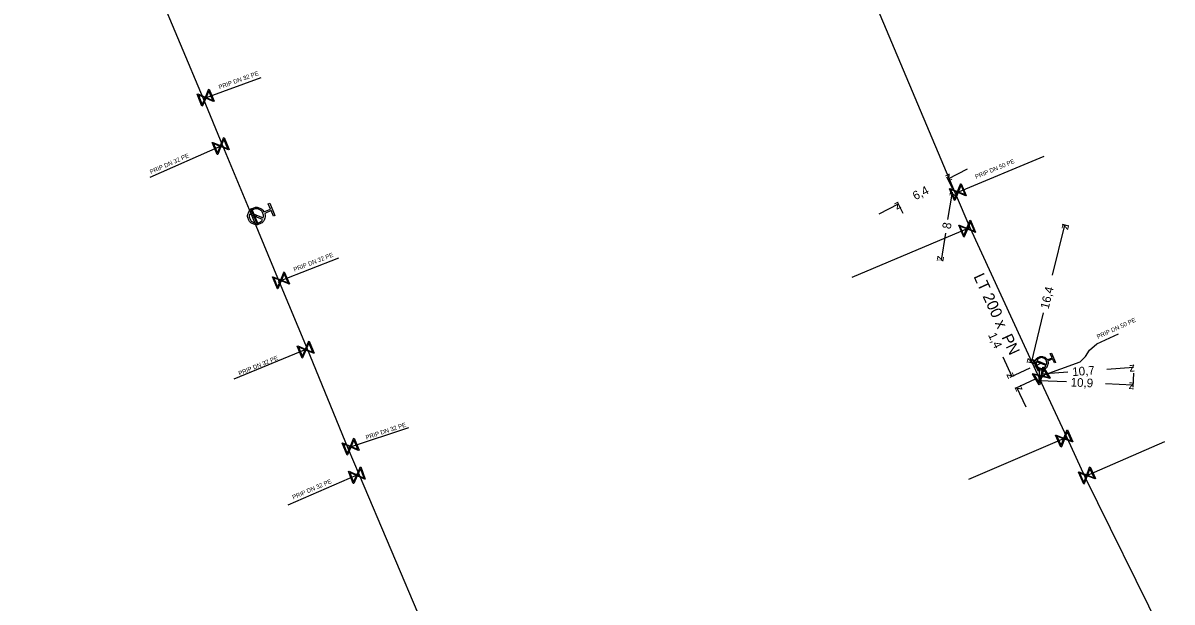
# Model space of a CAD drawing. Extents: x -643544 to -637295, y -1119190 to -1111715.
# Drawn here: x -641527.3 to -641394.4, y -1113468.2 to -1113401.2 of the extents above; entities that cross this region are included whole.
import ezdxf

# ---------------------------------------------------------------- set-up
doc = ezdxf.new("R2010")
doc.units = 0
for name, color, linetype in [('Default', 7, 'Continuous'), ('VP Hydrant', 7, 'Continuous'), ('VP Kótování', 7, 'Continuous'), ('VP Popis přípojky', 7, 'Continuous'), ('VP Přípojka', 7, 'Continuous'), ('VP Řad', 7, 'Continuous'), ('VP Řad - popis', 7, 'Continuous'), ('VP Šoupě', 7, 'Continuous')]:
    doc.layers.add(name, color=color, linetype=linetype)

msp = doc.modelspace()

# ---------------------------------------------------------------- linework, layer by layer
at = {"layer": 'Default'}
for points in [[(-641499.36, -1113423.27), (-641499.25, -1113423.61), (-641499.39, -1113423.95), (-641499.55, -1113424.33), (-641499.94, -1113424.49), (-641500.32, -1113424.65), (-641500.7, -1113424.49), (-641501.08, -1113424.34), (-641501.24, -1113423.95), (-641501.4, -1113423.57), (-641501.24, -1113423.19), (-641501.09, -1113422.81), (-641500.71, -1113422.65), (-641500.32, -1113422.49), (-641499.94, -1113422.64), (-641499.6, -1113422.78), (-641499.44, -1113423.1)], [(-641501.1, -1113423.35), (-641501.18, -1113423.61), (-641501.07, -1113423.88), (-641500.94, -1113424.19), (-641500.63, -1113424.32), (-641500.32, -1113424.45), (-641500.01, -1113424.32), (-641499.74, -1113424.21), (-641499.61, -1113423.96)], [(-641499.54, -1113423.79), (-641499.46, -1113423.52), (-641499.57, -1113423.25), (-641499.7, -1113422.94), (-641500.01, -1113422.81), (-641500.32, -1113422.69), (-641500.63, -1113422.82), (-641500.9, -1113422.93), (-641501.03, -1113423.18)], [(-641408.81, -1113440.35), (-641408.73, -1113440.6), (-641408.83, -1113440.86), (-641408.94, -1113441.15), (-641409.23, -1113441.27), (-641409.51, -1113441.4), (-641409.8, -1113441.28), (-641410.09, -1113441.17), (-641410.21, -1113440.88), (-641410.34, -1113440.6), (-641410.23, -1113440.31), (-641410.11, -1113440.02), (-641409.83, -1113439.9), (-641409.54, -1113439.77), (-641409.26, -1113439.88), (-641409, -1113439.98), (-641408.87, -1113440.22)], [(-641410.12, -1113440.43), (-641410.17, -1113440.63), (-641410.08, -1113440.83), (-641409.98, -1113441.06), (-641409.75, -1113441.15), (-641409.51, -1113441.24), (-641409.28, -1113441.14), (-641409.08, -1113441.05), (-641408.99, -1113440.87)], [(-641408.94, -1113440.74), (-641408.88, -1113440.54), (-641408.97, -1113440.34), (-641409.07, -1113440.11), (-641409.3, -1113440.01), (-641409.54, -1113439.92), (-641409.77, -1113440.02), (-641409.97, -1113440.11), (-641410.07, -1113440.3)]]:
    msp.add_open_spline(points, degree=3, dxfattribs=at)
at = {"layer": 'VP Hydrant'}
for points in [[(-641499.44, -1113423.1), (-641498.68, -1113422.79), (-641498.94, -1113422.15), (-641498.77, -1113422.08), (-641498.17, -1113423.52), (-641498.34, -1113423.59), (-641498.61, -1113422.95), (-641499.36, -1113423.27)], [(-641499.61, -1113423.96), (-641501.1, -1113423.35)], [(-641501.03, -1113423.18), (-641499.54, -1113423.79)], [(-641408.87, -1113440.22), (-641408.31, -1113439.97), (-641408.52, -1113439.5), (-641408.39, -1113439.44), (-641407.92, -1113440.52), (-641408.04, -1113440.57), (-641408.25, -1113440.1), (-641408.81, -1113440.35)], [(-641408.99, -1113440.87), (-641410.12, -1113440.43)], [(-641410.07, -1113440.3), (-641408.94, -1113440.74)]]:
    msp.add_lwpolyline(points, dxfattribs=at)
at = {"layer": 'VP Kótování'}
for points in [[(-641418.12, -1113418.17), (-641420.35, -1113419.3)], [(-641419.79, -1113420.41), (-641420.47, -1113419.08)], [(-641420.36, -1113423.97), (-641419.84, -1113420.81)], [(-641420.06, -1113420.77), (-641420.09, -1113420.77)], [(-641428.3, -1113423.31), (-641426.07, -1113422.18)], [(-641425.51, -1113423.29), (-641426.18, -1113421.96)], [(-641408.26, -1113430.4), (-641406.84, -1113424.62)], [(-641406.36, -1113424.74), (-641407.09, -1113424.56)], [(-641420.62, -1113425.54), (-641421.13, -1113428.71)], [(-641421.35, -1113428.67), (-641421.38, -1113428.66)], [(-641409.33, -1113434.78), (-641410.74, -1113440.55)], [(-641414, -1113439.88), (-641412.95, -1113442.15)], [(-641410.87, -1113441.19), (-641413.18, -1113442.25)], [(-641410.26, -1113440.67), (-641410.99, -1113440.49)], [(-641401.98, -1113441.3), (-641398.9, -1113441.07)], [(-641398.92, -1113440.77), (-641398.91, -1113440.82)], [(-641410.28, -1113442.46), (-641412.59, -1113443.52)], [(-641409.79, -1113441.29), (-641409.86, -1113442.88)], [(-641409.59, -1113441.58), (-641409.58, -1113441.63)], [(-641406.48, -1113441.64), (-641409.56, -1113441.88)], [(-641398.9, -1113441.77), (-641398.97, -1113443.36)], [(-641411.32, -1113445.69), (-641412.37, -1113443.42)], [(-641406.66, -1113442.77), (-641409.85, -1113442.63)], [(-641402.15, -1113442.97), (-641398.96, -1113443.11)]]:
    msp.add_lwpolyline(points, dxfattribs=at)
at = {"layer": 'VP Přípojka'}
for points in [[(-641506.46, -1113409.99), (-641506.2, -1113409.89), (-641499.76, -1113407.54)], [(-641504.24, -1113415.41), (-641504.45, -1113415.49), (-641512.64, -1113419.11)], [(-641419.51, -1113420.94), (-641419.41, -1113420.9), (-641419.21, -1113420.81), (-641409.21, -1113416.64)], [(-641500.32, -1113423.57), (-641500.54, -1113423.66), (-641500.77, -1113423.76)], [(-641417.83, -1113424.91), (-641418.13, -1113425.04), (-641431.46, -1113430.68)], [(-641497.79, -1113431.23), (-641497.49, -1113431.02), (-641490.77, -1113428.41)], [(-641409.83, -1113442.25), (-641409.55, -1113442.08), (-641405.06, -1113440.45), (-641404.45, -1113439.84), (-641403.97, -1113439.1), (-641403.15, -1113438.36), (-641400.61, -1113437.2)], [(-641494.46, -1113438.94), (-641494.62, -1113439.03), (-641502.91, -1113442.47)], [(-641410.41, -1113440.98), (-641410.15, -1113440.86), (-641409.53, -1113440.58)], [(-641489.74, -1113450.43), (-641489.43, -1113450.27), (-641482.69, -1113448.05)], [(-641406.62, -1113449.2), (-641406.91, -1113449.32), (-641417.98, -1113454.06)], [(-641404.51, -1113453.76), (-641404.28, -1113453.59), (-641395.28, -1113449.67)], [(-641488.45, -1113453.51), (-641488.69, -1113453.57), (-641496.7, -1113457.02)]]:
    msp.add_lwpolyline(points, dxfattribs=at)
at = {"layer": 'VP Řad'}
for points in [[(-641528.53, -1113357.68), (-641521.3, -1113374.97), (-641513.05, -1113394.21), (-641511.81, -1113397.27), (-641506.46, -1113409.99), (-641504.24, -1113415.41), (-641500.77, -1113423.76), (-641497.68, -1113431.18), (-641494.46, -1113438.94), (-641489.74, -1113450.43), (-641488.45, -1113453.51), (-641481.12, -1113470.81)], [(-641428.54, -1113399.53), (-641419.51, -1113420.94), (-641417.83, -1113424.91), (-641410.41, -1113440.98), (-641409.83, -1113442.25), (-641406.62, -1113449.2), (-641404.51, -1113453.76), (-641395.69, -1113471.64), (-641394.44, -1113473.04)]]:
    msp.add_lwpolyline(points, dxfattribs=at)
at = {"layer": 'VP Šoupě'}
for points in [[(-641505.79, -1113408.91), (-641505.22, -1113410.3), (-641505.28, -1113410.33), (-641505.4, -1113410.27), (-641506.17, -1113409.95), (-641506.55, -1113410.84), (-641506.61, -1113410.87), (-641507.18, -1113409.48), (-641507.11, -1113409.45), (-641506.22, -1113409.83), (-641505.89, -1113409.06), (-641505.85, -1113408.94), (-641505.79, -1113408.91)], [(-641505.81, -1113409.09), (-641506.14, -1113409.87), (-641505.37, -1113410.19), (-641505.81, -1113409.09)], [(-641506.58, -1113410.69), (-641506.26, -1113409.91), (-641507.03, -1113409.59), (-641506.58, -1113410.69)], [(-641504.04, -1113414.5), (-641503.47, -1113415.89), (-641503.53, -1113415.91), (-641503.65, -1113415.86), (-641504.42, -1113415.54), (-641504.79, -1113416.44), (-641504.85, -1113416.47), (-641505.43, -1113415.08), (-641505.37, -1113415.06), (-641504.47, -1113415.43), (-641504.15, -1113414.65), (-641504.11, -1113414.53), (-641504.04, -1113414.5)], [(-641504.82, -1113416.29), (-641504.5, -1113415.51), (-641505.28, -1113415.19), (-641504.82, -1113416.29)], [(-641504.07, -1113414.69), (-641504.39, -1113415.46), (-641503.62, -1113415.78), (-641504.07, -1113414.69)], [(-641418.81, -1113419.83), (-641418.23, -1113421.21), (-641418.29, -1113421.24), (-641418.41, -1113421.18), (-641419.18, -1113420.87), (-641419.55, -1113421.77), (-641419.61, -1113421.79), (-641420.19, -1113420.41), (-641420.13, -1113420.39), (-641419.23, -1113420.75), (-641418.92, -1113419.97), (-641418.87, -1113419.85), (-641418.81, -1113419.83)], [(-641419.58, -1113421.62), (-641419.27, -1113420.83), (-641420.04, -1113420.52), (-641419.58, -1113421.62)], [(-641418.84, -1113420.01), (-641419.15, -1113420.79), (-641418.37, -1113421.1), (-641418.84, -1113420.01)], [(-641500.87, -1113422.71), (-641500.1, -1113424.56), (-641500.21, -1113424.61), (-641500.98, -1113422.76), (-641500.87, -1113422.71)], [(-641417.73, -1113424.06), (-641417.15, -1113425.44), (-641417.21, -1113425.47), (-641417.33, -1113425.41), (-641418.1, -1113425.1), (-641418.47, -1113426), (-641418.53, -1113426.02), (-641419.11, -1113424.64), (-641419.05, -1113424.62), (-641418.15, -1113424.98), (-641417.84, -1113424.2), (-641417.79, -1113424.08), (-641417.73, -1113424.06)], [(-641418.5, -1113425.85), (-641418.19, -1113425.06), (-641418.96, -1113424.75), (-641418.5, -1113425.85)], [(-641417.76, -1113424.24), (-641418.07, -1113425.02), (-641417.29, -1113425.33), (-641417.76, -1113424.24)], [(-641497.09, -1113430.04), (-641496.51, -1113431.42), (-641496.57, -1113431.45), (-641496.69, -1113431.4), (-641497.46, -1113431.08), (-641497.83, -1113431.98), (-641497.89, -1113432.01), (-641498.47, -1113430.62), (-641498.41, -1113430.6), (-641497.51, -1113430.97), (-641497.2, -1113430.19), (-641497.15, -1113430.07), (-641497.09, -1113430.04)], [(-641497.12, -1113430.22), (-641497.43, -1113431), (-641496.65, -1113431.31), (-641497.12, -1113430.22)], [(-641497.86, -1113431.83), (-641497.55, -1113431.05), (-641498.32, -1113430.73), (-641497.86, -1113431.83)], [(-641494.21, -1113438.05), (-641493.64, -1113439.44), (-641493.7, -1113439.46), (-641493.82, -1113439.41), (-641494.6, -1113439.09), (-641494.97, -1113439.98), (-641495.03, -1113440.01), (-641495.6, -1113438.62), (-641495.54, -1113438.59), (-641494.64, -1113438.97), (-641494.32, -1113438.2), (-641494.27, -1113438.08), (-641494.21, -1113438.05)], [(-641494.24, -1113438.23), (-641494.56, -1113439.01), (-641493.79, -1113439.33), (-641494.24, -1113438.23)], [(-641495, -1113439.83), (-641494.68, -1113439.05), (-641495.45, -1113438.73), (-641495, -1113439.83)], [(-641409.3, -1113441.05), (-641408.52, -1113442.33), (-641408.57, -1113442.36), (-641408.7, -1113442.33), (-641409.52, -1113442.13), (-641409.74, -1113443.07), (-641409.8, -1113443.11), (-641410.58, -1113441.83), (-641410.52, -1113441.79), (-641409.58, -1113442.02), (-641409.38, -1113441.21), (-641409.36, -1113441.08), (-641409.3, -1113441.05)], [(-641410.42, -1113440.16), (-641409.79, -1113441.52), (-641409.88, -1113441.56), (-641410.51, -1113440.2), (-641410.42, -1113440.16)], [(-641409.8, -1113442.93), (-641409.6, -1113442.11), (-641410.42, -1113441.91), (-641409.8, -1113442.93)], [(-641409.3, -1113441.23), (-641409.49, -1113442.04), (-641408.68, -1113442.24), (-641409.3, -1113441.23)], [(-641406.54, -1113448.32), (-641405.92, -1113449.69), (-641405.98, -1113449.71), (-641406.09, -1113449.67), (-641406.88, -1113449.38), (-641407.22, -1113450.29), (-641407.28, -1113450.31), (-641407.91, -1113448.95), (-641407.85, -1113448.93), (-641406.94, -1113449.26), (-641406.65, -1113448.47), (-641406.6, -1113448.35), (-641406.54, -1113448.32)], [(-641407.26, -1113450.14), (-641406.97, -1113449.35), (-641407.76, -1113449.06), (-641407.26, -1113450.14)], [(-641406.56, -1113448.51), (-641406.85, -1113449.29), (-641406.07, -1113449.58), (-641406.56, -1113448.51)], [(-641489.02, -1113449.29), (-641488.45, -1113450.68), (-641488.52, -1113450.71), (-641488.63, -1113450.65), (-641489.41, -1113450.33), (-641489.78, -1113451.22), (-641489.84, -1113451.25), (-641490.41, -1113449.86), (-641490.35, -1113449.83), (-641489.45, -1113450.21), (-641489.13, -1113449.44), (-641489.08, -1113449.32), (-641489.02, -1113449.29)], [(-641489.81, -1113451.07), (-641489.49, -1113450.29), (-641490.26, -1113449.97), (-641489.81, -1113451.07)], [(-641489.05, -1113449.47), (-641489.37, -1113450.25), (-641488.6, -1113450.57), (-641489.05, -1113449.47)], [(-641488.25, -1113452.61), (-641487.73, -1113454.01), (-641487.79, -1113454.04), (-641487.9, -1113453.98), (-641488.67, -1113453.63), (-641489.07, -1113454.51), (-641489.13, -1113454.53), (-641489.65, -1113453.13), (-641489.59, -1113453.11), (-641488.71, -1113453.51), (-641488.36, -1113452.75), (-641488.31, -1113452.63), (-641488.25, -1113452.61)], [(-641488.28, -1113452.79), (-641488.63, -1113453.55), (-641487.87, -1113453.9), (-641488.28, -1113452.79)], [(-641403.91, -1113452.6), (-641403.28, -1113453.96), (-641403.34, -1113453.99), (-641403.46, -1113453.94), (-641404.25, -1113453.65), (-641404.59, -1113454.56), (-641404.65, -1113454.59), (-641405.27, -1113453.22), (-641405.21, -1113453.19), (-641404.3, -1113453.53), (-641404.01, -1113452.75), (-641403.97, -1113452.62), (-641403.91, -1113452.6)], [(-641403.93, -1113452.78), (-641404.22, -1113453.56), (-641403.44, -1113453.85), (-641403.93, -1113452.78)], [(-641489.1, -1113454.36), (-641488.75, -1113453.59), (-641489.51, -1113453.24), (-641489.1, -1113454.36)], [(-641404.63, -1113454.41), (-641404.33, -1113453.62), (-641405.12, -1113453.33), (-641404.63, -1113454.41)]]:
    msp.add_lwpolyline(points, dxfattribs=at)

# ---------------------------------------------------------------- texts
at = {"layer": 'VP Kótování'}
for s, rotation, p in [('z', 206.7921, (-641420.13, -1113418.63)), ('6,4', 26.7921, (-641424.12, -1113421.76)), ('z', 80.6991, (-641419.43, -1113421.38)), ('z', 26.7921, (-641426.29, -1113422.86)), ('8', 80.6991, (-641420.04, -1113425.13)), ('z', 76.2451, (-641406.48, -1113425.23)), ('z', 260.6991, (-641421.55, -1113428.13)), ('16,4', 76.2451, (-641408.72, -1113434.41)), ('1,4', 294.7699, (-641415.73, -1113437.33)), ('z', 256.2451, (-641411.11, -1113439.95)), ('10,7', 4.3265, (-641405.94, -1113442.1)), ('z', 4.3265, (-641399.36, -1113441.6)), ('z', 294.7699, (-641413.62, -1113441.9)), ('z', 177.4744, (-641409.33, -1113442.15)), ('z', 184.3265, (-641409.1, -1113441.34)), ('10,9', 357.4744, (-641406.18, -1113443.29)), ('z', 114.7699, (-641411.7, -1113443.66)), ('z', 357.4744, (-641399.48, -1113443.59))]:
    msp.add_text(s, height=1, rotation=rotation, dxfattribs=at).set_placement(p)
at = {"layer": 'VP Popis přípojky'}
for s, rotation, p in [('PRIP DN 32 PE', 20.0159, (-641504.58, -1113408.92)), ('PRIP DN 32 PE', 23.8969, (-641512.51, -1113418.73)), ('PRIP DN 50 PE', 22.6524, (-641417.09, -1113419.29)), ('PRIP DN 32 PE', 21.2435, (-641495.91, -1113430.02)), ('PRIP DN 50 PE', 24.5473, (-641403, -1113437.8)), ('PRIP DN 32 PE', 22.5315, (-641502.27, -1113442.04)), ('PRIP DN 32 PE', 18.2461, (-641487.59, -1113449.45)), ('PRIP DN 32 PE', 23.2745, (-641496.04, -1113456.37))]:
    msp.add_text(s, height=0.5, rotation=rotation, dxfattribs=at).set_placement(p)
at = {"layer": 'VP Řad - popis'}
msp.add_text('LT 200 x  PN ', height=1.3, rotation=294.7805, dxfattribs=at).set_placement((-641417.42, -1113430.57))

doc.saveas('drawing.dxf')
